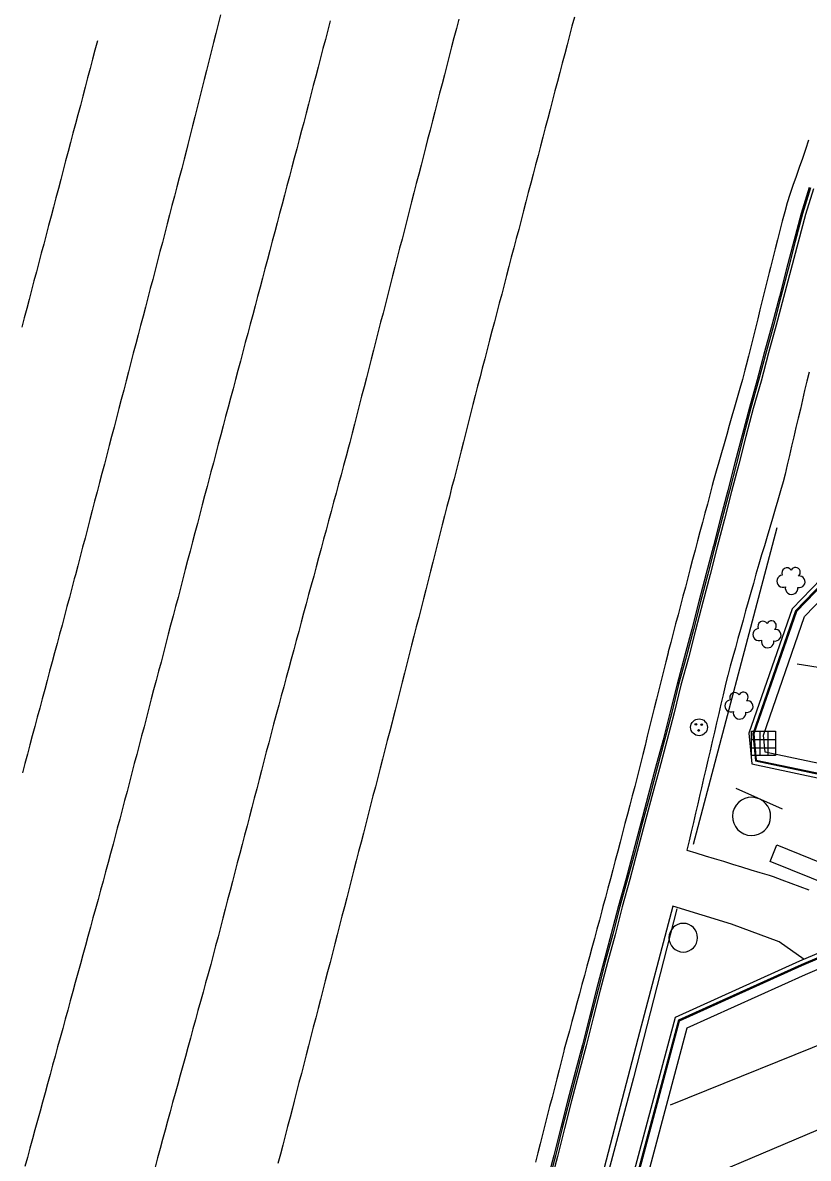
# Model space of a CAD drawing. Extents: x 1901471 to 1963503, y 756461 to 799997.
# Drawn here: x 1929567.1 to 1929649.4, y 772512.1 to 772631 of the extents above; entities that cross this region are included whole.
import ezdxf

# ---------------------------------------------------------------- set-up
doc = ezdxf.new("R2010")
doc.units = 0
for name, color, linetype in [('Default', 7, 'Continuous'), ('RD_EX_Bldg', 7, 'Continuous'), ('RD_EX_Conc', 7, 'Continuous'), ('RD_EX_DR_Inlet', 7, 'Continuous'), ('RD_EX_Fence_Other', 7, 'Continuous'), ('RD_EX_Misc', 7, 'Continuous'), ('RD_EX_Road', 7, 'Continuous'), ('RD_EX_VEG', 7, 'Continuous'), ('RD_HC_Cl', 7, 'Continuous')]:
    doc.layers.add(name, color=color, linetype=linetype)

# ---------------------------------------------------------------- blocks, each defined once
blk = doc.blocks.new('POST')
at = {"layer": 'Default'}
for start, end in [(90, 270), (270, 90)]:
    blk.add_arc((0, 0), 0.127, start, end, dxfattribs=at)
blk = doc.blocks.new('SB2')
at = {"layer": 'RD_EX_VEG'}
for centre, radius, start, end in [((-0.72, 1.55), 1.08, 34.9763, 204.756), ((1.05, 1.7), 0.995, 308.7626, 152.0467), ((-1.56, -0.16), 1.26, 96.4518, 294.734), ((1.84, -0.28), 1.22, 256.5667, 98.1046), ((0.25, -1.6), 1.32, 166.8827, 5.7589)]:
    blk.add_arc(centre, radius, start, end, dxfattribs=at)
blk = doc.blocks.new('MH')
at = {"layer": 'RD_EX_DR_Inlet'}
for centre, radius in [((0, 0), 1.75), ((-0.66, 0.63), 0.175), ((0.56, 0.56), 0.175), ((-0.09, -0.66), 0.175)]:
    blk.add_circle(centre, radius, dxfattribs=at)
blk = doc.blocks.new('SIGN2')
at = {"layer": 'Default'}
blk.add_lwpolyline([(-0.127, 0.1692), (-0.127, -0.1692)], dxfattribs=at)
for start, end in [(0, 180), (180, 0)]:
    blk.add_arc((0, 0), 0.127, start, end, dxfattribs=at)
blk = doc.blocks.new('DI')
at = {"layer": 'RD_EX_DR_Inlet'}
for p, q in [((-0.84, 2.56), (-0.84, -2.44)), ((0.86, 2.56), (0.86, -2.44)), ((-2.54, 0.86), (2.46, 0.86)), ((-2.54, -0.84), (2.46, -0.84))]:
    blk.add_line(p, q, dxfattribs=at)
blk.add_lwpolyline([(-2.54, -2.44), (-2.54, 2.56), (2.46, 2.56), (2.46, -2.44)], close=True, dxfattribs=at)

msp = doc.modelspace()

# ---------------------------------------------------------------- linework, layer by layer
at = {"layer": 'RD_EX_Bldg'}
msp.add_lwpolyline([(1929646.09, 772544.89), (1929659.08, 772539.64), (1929658.38, 772537.91), (1929645.39, 772543.16)], close=True, dxfattribs=at)
at = {"layer": 'RD_EX_Conc'}
for points in [[(1929649.47, 772613.75), (1929648.62, 772611.03), (1929647.86, 772608.13), (1929647.1, 772605.22), (1929646.35, 772602.33), (1929645.61, 772599.43), (1929644.8, 772596.54), (1929644.02, 772593.59), (1929643.21, 772590.7), (1929642.44, 772587.8), (1929641.7, 772584.89), (1929640.95, 772582.02), (1929640.19, 772579.11), (1929639.44, 772576.21), (1929638.69, 772573.3), (1929637.92, 772570.4), (1929637.92, 772570.4), (1929637.18, 772567.5), (1929636.41, 772564.61), (1929635.65, 772561.72), (1929634.92, 772558.82), (1929634.17, 772555.91), (1929633.39, 772553.01), (1929632.62, 772550.09), (1929631.83, 772547.19), (1929631.08, 772544.29), (1929630.31, 772541.39), (1929629.51, 772538.5), (1929628.75, 772535.59), (1929627.96, 772532.69), (1929627.2, 772529.79), (1929626.45, 772526.88), (1929625.72, 772523.97), (1929624.97, 772521.1), (1929624.2, 772518.2), (1929623.46, 772515.29), (1929622.73, 772512.38), (1929621.97, 772509.48)], [(1929649.63, 772613.7), (1929648.78, 772610.99), (1929648.02, 772608.08), (1929647.26, 772605.18), (1929646.51, 772602.29), (1929645.76, 772599.39), (1929644.96, 772596.5), (1929644.18, 772593.54), (1929643.36, 772590.65), (1929642.6, 772587.75), (1929641.87, 772584.84), (1929641.12, 772581.97), (1929640.36, 772579.07), (1929639.61, 772576.16), (1929638.86, 772573.26), (1929638.09, 772570.36), (1929638.09, 772570.36), (1929637.35, 772567.45), (1929636.58, 772564.56), (1929635.78, 772561.69), (1929635.08, 772558.77), (1929634.33, 772555.87), (1929633.56, 772552.97), (1929632.79, 772550.04), (1929632, 772547.15), (1929631.25, 772544.25), (1929630.46, 772541.35), (1929629.66, 772538.46), (1929628.91, 772535.54), (1929628.12, 772532.65), (1929627.36, 772529.75), (1929626.61, 772526.84), (1929625.88, 772523.93), (1929625.13, 772521.06), (1929624.36, 772518.16), (1929623.62, 772515.25), (1929622.89, 772512.34), (1929622.13, 772509.44)], [(1929649.94, 772613.59), (1929649.09, 772610.91), (1929648.33, 772608), (1929647.57, 772605.1), (1929646.77, 772602.23), (1929646.03, 772599.32), (1929645.22, 772596.43), (1929644.43, 772593.47), (1929643.62, 772590.58), (1929642.85, 772587.68), (1929642.1, 772584.77), (1929641.35, 772581.91), (1929640.59, 772579.01), (1929639.85, 772576.1), (1929639.09, 772573.2), (1929638.33, 772570.3), (1929638.33, 772570.3), (1929637.58, 772567.39), (1929636.82, 772564.5), (1929636.02, 772561.63), (1929635.32, 772558.71), (1929634.58, 772555.81), (1929633.8, 772552.91), (1929633.01, 772549.98), (1929632.22, 772547.09), (1929631.46, 772544.19), (1929630.7, 772541.29), (1929629.9, 772538.4), (1929629.14, 772535.48), (1929628.35, 772532.59), (1929627.59, 772529.68), (1929626.84, 772526.78), (1929626.11, 772523.87), (1929625.36, 772521), (1929624.59, 772518.1), (1929623.85, 772515.19), (1929623.12, 772512.28), (1929622.36, 772509.38)], [(1929674.02, 772596.83), (1929647.69, 772569.61), (1929643.16, 772556.59), (1929643.47, 772553.37), (1929652.48, 772551.48)], [(1929674.31, 772596.55), (1929648.04, 772569.39), (1929643.57, 772556.54), (1929643.84, 772553.7), (1929652.61, 772551.86)], [(1929674.38, 772596.48), (1929648.13, 772569.34), (1929643.67, 772556.53), (1929643.93, 772553.78), (1929652.64, 772551.96)], [(1929649.48, 772594.39), (1929649.23, 772593.46), (1929649, 772592.49), (1929648.78, 772591.51), (1929648.55, 772590.54), (1929648.55, 772590.54), (1929648.32, 772589.57), (1929648.09, 772588.59), (1929647.86, 772587.62), (1929647.63, 772586.64), (1929647.41, 772585.67), (1929647.18, 772584.7), (1929646.95, 772583.72), (1929646.76, 772582.93), (1929646.48, 772581.97), (1929646.2, 772581.01), (1929645.91, 772580.05), (1929645.63, 772579.09), (1929645.34, 772578.14), (1929645.06, 772577.18), (1929644.78, 772576.22), (1929644.49, 772575.26), (1929644.21, 772574.3), (1929643.9, 772573.25), (1929643.63, 772572.28), (1929643.36, 772571.32), (1929643.09, 772570.36), (1929642.82, 772569.4), (1929642.55, 772568.43), (1929642.29, 772567.47), (1929642.02, 772566.51), (1929641.75, 772565.54), (1929641.48, 772564.58), (1929641.21, 772563.62), (1929640.94, 772562.65), (1929640.91, 772562.55), (1929640.69, 772561.57), (1929640.46, 772560.6), (1929640.23, 772559.63), (1929640, 772558.65), (1929639.78, 772557.68), (1929639.78, 772557.68), (1929639.55, 772556.7), (1929639.32, 772555.73), (1929639.1, 772554.76), (1929638.87, 772553.78), (1929638.64, 772552.81), (1929638.42, 772551.84), (1929638.19, 772550.86), (1929638.03, 772550.17), (1929637.8, 772549.2), (1929637.57, 772548.23), (1929637.35, 772547.25), (1929637.12, 772546.28), (1929636.89, 772545.31), (1929636.66, 772544.34), (1929637.62, 772544.05), (1929638.58, 772543.76), (1929639.53, 772543.47), (1929640.49, 772543.18), (1929641.45, 772542.88), (1929642.4, 772542.59), (1929643.36, 772542.3), (1929644.32, 772542.01), (1929645.28, 772541.72), (1929645.69, 772541.6), (1929646.62, 772541.24), (1929647.56, 772540.89), (1929648.49, 772540.53), (1929649.43, 772540.18)], [(1929648.96, 772532.91), (1929646.34, 772534.75), (1929641.34, 772536.61), (1929635.21, 772538.49), (1929631.52, 772524.58), (1929626.77, 772506.4), (1929621.73, 772488.33), (1929617.44, 772472.17), (1929613.89, 772459.29), (1929609.99, 772445.99), (1929606.46, 772431.19), (1929606.01, 772429.64), (1929605.91, 772428.93)], [(1929653.83, 772534.99), (1929648.47, 772532.71), (1929635.44, 772526.81), (1929630.76, 772509.33)], [(1929654.04, 772534.64), (1929648.63, 772532.34), (1929635.78, 772526.53), (1929631.15, 772509.22)], [(1929654.09, 772534.55), (1929648.67, 772532.25), (1929635.86, 772526.45), (1929631.25, 772509.2)]]:
    msp.add_lwpolyline(points, dxfattribs=at)
at = {"layer": 'RD_EX_Fence_Other'}
for points in [[(1929646.08, 772578.09), (1929637.31, 772544.93)], [(1929635.6, 772538.2), (1929631.06, 772520.52), (1929624.64, 772496.46), (1929618.2, 772473.25)]]:
    msp.add_lwpolyline(points, dxfattribs=at)
at = {"layer": 'RD_EX_Road'}
for points in [[(1929587.82, 772631.81), (1929587.58, 772630.84), (1929587.33, 772629.88), (1929587.09, 772628.91), (1929586.85, 772627.94), (1929586.6, 772626.97), (1929586.36, 772626), (1929586.11, 772625.03), (1929585.87, 772624.06), (1929585.63, 772623.09), (1929585.38, 772622.12), (1929585.14, 772621.15), (1929584.9, 772620.18), (1929584.65, 772619.21), (1929584.41, 772618.24), (1929584.26, 772617.66), (1929584.01, 772616.7), (1929583.76, 772615.73), (1929583.5, 772614.76), (1929583.25, 772613.79), (1929583, 772612.83), (1929582.74, 772611.86), (1929582.49, 772610.89), (1929582.24, 772609.92), (1929581.99, 772608.96), (1929581.73, 772607.99), (1929581.48, 772607.02), (1929581.23, 772606.05), (1929580.97, 772605.09), (1929580.72, 772604.12), (1929580.47, 772603.15), (1929580.21, 772602.18), (1929579.96, 772601.22), (1929579.71, 772600.25), (1929579.45, 772599.28), (1929579.2, 772598.31), (1929578.95, 772597.35), (1929578.69, 772596.38), (1929578.44, 772595.41), (1929578.19, 772594.45), (1929577.94, 772593.48), (1929577.68, 772592.51), (1929577.43, 772591.54), (1929577.18, 772590.58), (1929576.92, 772589.61), (1929576.67, 772588.64), (1929576.42, 772587.67), (1929576.16, 772586.71), (1929575.91, 772585.74), (1929575.66, 772584.77), (1929575.4, 772583.8), (1929575.15, 772582.84), (1929574.9, 772581.87), (1929574.64, 772580.9), (1929574.39, 772579.93), (1929574.14, 772578.97), (1929573.89, 772578), (1929573.63, 772577.03), (1929573.38, 772576.06), (1929573.13, 772575.1), (1929572.87, 772574.13), (1929572.62, 772573.16), (1929572.51, 772572.75), (1929572.25, 772571.78), (1929571.99, 772570.81), (1929571.73, 772569.85), (1929571.48, 772568.88), (1929571.22, 772567.92), (1929570.96, 772566.95), (1929570.7, 772565.99), (1929570.44, 772565.02), (1929570.18, 772564.05), (1929569.92, 772563.09), (1929569.66, 772562.12), (1929569.41, 772561.16), (1929569.15, 772560.19), (1929568.89, 772559.22), (1929568.63, 772558.26), (1929568.37, 772557.29), (1929568.11, 772556.33), (1929567.85, 772555.36), (1929567.59, 772554.39), (1929567.33, 772553.43), (1929567.08, 772552.46)], [(1929612.77, 772631.36), (1929612.52, 772630.39), (1929612.27, 772629.42), (1929612.02, 772628.45), (1929611.77, 772627.48), (1929611.52, 772626.52), (1929611.27, 772625.55), (1929611.02, 772624.58), (1929610.77, 772623.61), (1929610.52, 772622.64), (1929610.27, 772621.67), (1929610.02, 772620.71), (1929609.77, 772619.74), (1929609.51, 772618.77), (1929609.32, 772618.03), (1929609.07, 772617.06), (1929608.82, 772616.09), (1929608.58, 772615.12), (1929608.33, 772614.15), (1929608.08, 772613.18), (1929607.83, 772612.22), (1929607.58, 772611.25), (1929607.33, 772610.28), (1929607.08, 772609.31), (1929606.83, 772608.34), (1929606.58, 772607.37), (1929606.33, 772606.41), (1929606.09, 772605.44), (1929605.84, 772604.47), (1929605.59, 772603.5), (1929605.34, 772602.53), (1929605.09, 772601.56), (1929604.84, 772600.59), (1929604.59, 772599.63), (1929604.34, 772598.66), (1929604.09, 772597.69), (1929603.84, 772596.72), (1929603.6, 772595.75), (1929603.35, 772594.78), (1929603.1, 772593.81), (1929602.85, 772592.85), (1929602.6, 772591.88), (1929602.35, 772590.91), (1929602.1, 772589.94), (1929601.85, 772588.97), (1929601.6, 772588), (1929601.35, 772587.04), (1929601.23, 772586.56), (1929600.97, 772585.59), (1929600.71, 772584.63), (1929600.45, 772583.66), (1929600.19, 772582.7), (1929599.93, 772581.73), (1929599.66, 772580.77), (1929599.4, 772579.8), (1929599.14, 772578.83), (1929598.88, 772577.87), (1929598.62, 772576.9), (1929598.36, 772575.94), (1929598.1, 772574.97), (1929597.84, 772574.01), (1929597.58, 772573.04), (1929597.31, 772572.08), (1929597.05, 772571.11), (1929596.79, 772570.15), (1929596.53, 772569.18), (1929596.27, 772568.22), (1929596.01, 772567.25), (1929595.75, 772566.29), (1929595.49, 772565.32), (1929595.23, 772564.36), (1929594.96, 772563.39), (1929594.7, 772562.42), (1929594.44, 772561.46), (1929594.18, 772560.49), (1929593.92, 772559.53), (1929593.66, 772558.56), (1929593.38, 772557.53), (1929593.13, 772556.56), (1929592.87, 772555.6), (1929592.62, 772554.63), (1929592.37, 772553.66), (1929592.11, 772552.69), (1929591.86, 772551.73), (1929591.61, 772550.76), (1929591.36, 772549.79), (1929591.1, 772548.82), (1929590.85, 772547.86), (1929590.6, 772546.89), (1929590.34, 772545.92), (1929590.09, 772544.95), (1929589.84, 772543.99), (1929589.58, 772543.02), (1929589.33, 772542.05), (1929589.08, 772541.08), (1929588.83, 772540.12), (1929588.57, 772539.15), (1929588.32, 772538.18), (1929588.07, 772537.21), (1929587.81, 772536.25), (1929587.56, 772535.28), (1929587.31, 772534.31), (1929587.05, 772533.34), (1929586.79, 772532.37), (1929586.52, 772531.41), (1929586.26, 772530.44), (1929585.99, 772529.48), (1929585.73, 772528.51), (1929585.46, 772527.55), (1929585.2, 772526.59), (1929584.93, 772525.62), (1929584.67, 772524.66), (1929584.4, 772523.69), (1929584.14, 772522.73), (1929583.87, 772521.76), (1929583.61, 772520.8), (1929583.34, 772519.84), (1929583.08, 772518.87), (1929582.81, 772517.91), (1929582.55, 772516.94), (1929582.28, 772515.98), (1929582.02, 772515.01), (1929581.75, 772514.05), (1929581.49, 772513.09), (1929581.22, 772512.12), (1929580.96, 772511.16)], [(1929624.88, 772631.59), (1929624.63, 772630.62), (1929624.37, 772629.66), (1929624.12, 772628.69), (1929623.87, 772627.72), (1929623.61, 772626.75), (1929623.36, 772625.79), (1929623.1, 772624.82), (1929622.85, 772623.85), (1929622.6, 772622.89), (1929622.34, 772621.92), (1929622.09, 772620.95), (1929621.84, 772619.98), (1929621.58, 772619.02), (1929621.33, 772618.05), (1929621.08, 772617.08), (1929620.82, 772616.11), (1929620.57, 772615.15), (1929620.31, 772614.18), (1929620.06, 772613.21), (1929619.81, 772612.25), (1929619.55, 772611.28), (1929619.3, 772610.31), (1929619.05, 772609.34), (1929618.79, 772608.38), (1929618.54, 772607.41), (1929618.28, 772606.44), (1929618.03, 772605.47), (1929617.78, 772604.51), (1929617.52, 772603.54), (1929617.27, 772602.57), (1929617.02, 772601.61), (1929616.76, 772600.64), (1929616.51, 772599.67), (1929616.25, 772598.7), (1929616, 772597.74), (1929615.75, 772596.77), (1929615.49, 772595.8), (1929615.24, 772594.83), (1929615, 772593.9), (1929614.75, 772592.93), (1929614.5, 772591.97), (1929614.26, 772591), (1929614.01, 772590.03), (1929613.76, 772589.06), (1929613.51, 772588.09), (1929613.27, 772587.12), (1929613.02, 772586.15), (1929612.77, 772585.18), (1929612.53, 772584.21), (1929612.28, 772583.24), (1929612.03, 772582.28), (1929611.79, 772581.31), (1929611.54, 772580.34), (1929611.29, 772579.37), (1929611.04, 772578.4), (1929610.8, 772577.43), (1929610.55, 772576.46), (1929610.3, 772575.49), (1929610.06, 772574.52), (1929609.81, 772573.55), (1929609.56, 772572.58), (1929609.32, 772571.62), (1929609.07, 772570.65), (1929608.82, 772569.68), (1929608.58, 772568.71), (1929608.33, 772567.74), (1929608.08, 772566.77), (1929607.83, 772565.8), (1929607.59, 772564.83), (1929607.34, 772563.86), (1929607.09, 772562.89), (1929606.85, 772561.93), (1929606.6, 772560.96), (1929606.35, 772559.99), (1929606.11, 772559.02), (1929605.86, 772558.05), (1929605.79, 772557.76), (1929605.54, 772556.79), (1929605.29, 772555.83), (1929605.04, 772554.86), (1929604.79, 772553.89), (1929604.54, 772552.92), (1929604.29, 772551.95), (1929604.04, 772550.99), (1929603.79, 772550.02), (1929603.54, 772549.05), (1929603.29, 772548.08), (1929603.04, 772547.11), (1929602.79, 772546.14), (1929602.54, 772545.18), (1929602.29, 772544.21), (1929602.04, 772543.24), (1929601.79, 772542.27), (1929601.54, 772541.3), (1929601.29, 772540.33), (1929601.04, 772539.37), (1929600.79, 772538.4), (1929600.54, 772537.43), (1929600.29, 772536.46), (1929600.04, 772535.49), (1929599.79, 772534.52), (1929599.54, 772533.56), (1929599.29, 772532.59), (1929599.04, 772531.62), (1929598.79, 772530.65), (1929598.54, 772529.68), (1929598.29, 772528.72), (1929598.04, 772527.75), (1929597.79, 772526.78), (1929597.54, 772525.81), (1929597.29, 772524.84), (1929597.04, 772523.87), (1929596.79, 772522.91), (1929596.54, 772521.94), (1929596.29, 772520.97), (1929596.04, 772520), (1929595.79, 772519.03), (1929595.54, 772518.06), (1929595.35, 772517.34), (1929595.1, 772516.37), (1929594.85, 772515.4), (1929594.6, 772514.43), (1929594.34, 772513.47), (1929594.09, 772512.5), (1929593.84, 772511.53)], [(1929599.3, 772631.19), (1929599.05, 772630.22), (1929598.8, 772629.25), (1929598.55, 772628.28), (1929598.3, 772627.32), (1929598.05, 772626.35), (1929597.8, 772625.38), (1929597.54, 772624.41), (1929597.29, 772623.44), (1929597.04, 772622.48), (1929596.79, 772621.51), (1929596.54, 772620.54), (1929596.32, 772619.72), (1929596.07, 772618.75), (1929595.81, 772617.78), (1929595.55, 772616.82), (1929595.3, 772615.85), (1929595.04, 772614.89), (1929594.78, 772613.92), (1929594.53, 772612.95), (1929594.27, 772611.99), (1929594.01, 772611.02), (1929593.76, 772610.05), (1929593.5, 772609.09), (1929593.24, 772608.12), (1929592.99, 772607.15), (1929592.73, 772606.19), (1929592.47, 772605.22), (1929592.22, 772604.25), (1929591.96, 772603.29), (1929591.7, 772602.32), (1929591.44, 772601.35), (1929591.19, 772600.39), (1929590.93, 772599.42), (1929590.67, 772598.46), (1929590.42, 772597.49), (1929590.16, 772596.52), (1929589.9, 772595.56), (1929589.65, 772594.59), (1929589.39, 772593.62), (1929589.13, 772592.66), (1929588.88, 772591.69), (1929588.62, 772590.72), (1929588.36, 772589.76), (1929588.11, 772588.79), (1929587.85, 772587.82), (1929587.59, 772586.86), (1929587.34, 772585.89), (1929587.08, 772584.92), (1929586.82, 772583.96), (1929586.57, 772582.99), (1929586.41, 772582.42), (1929586.16, 772581.45), (1929585.91, 772580.49), (1929585.65, 772579.52), (1929585.4, 772578.55), (1929585.14, 772577.59), (1929584.89, 772576.62), (1929584.64, 772575.65), (1929584.38, 772574.68), (1929584.13, 772573.72), (1929583.87, 772572.75), (1929583.62, 772571.78), (1929583.37, 772570.82), (1929583.11, 772569.85), (1929582.86, 772568.88), (1929582.6, 772567.91), (1929582.35, 772566.95), (1929582.09, 772565.98), (1929581.84, 772565.01), (1929581.59, 772564.04), (1929581.33, 772563.08), (1929581.08, 772562.11), (1929580.82, 772561.14), (1929580.57, 772560.18), (1929580.32, 772559.21), (1929580.06, 772558.24), (1929579.81, 772557.27), (1929579.55, 772556.31), (1929579.3, 772555.34), (1929579.05, 772554.37), (1929578.79, 772553.41), (1929578.54, 772552.44), (1929578.28, 772551.47), (1929578.03, 772550.5), (1929577.78, 772549.54), (1929577.52, 772548.57), (1929577.27, 772547.6), (1929577.01, 772546.64), (1929576.76, 772545.67), (1929576.57, 772544.97), (1929576.31, 772544), (1929576.05, 772543.04), (1929575.78, 772542.07), (1929575.52, 772541.11), (1929575.25, 772540.14), (1929574.99, 772539.18), (1929574.73, 772538.21), (1929574.46, 772537.25), (1929574.2, 772536.29), (1929573.93, 772535.32), (1929573.67, 772534.36), (1929573.41, 772533.39), (1929573.14, 772532.43), (1929572.88, 772531.46), (1929572.61, 772530.5), (1929572.35, 772529.53), (1929572.09, 772528.57), (1929571.82, 772527.6), (1929571.56, 772526.64), (1929571.29, 772525.68), (1929571.03, 772524.71), (1929570.76, 772523.75), (1929570.5, 772522.78), (1929570.24, 772521.82), (1929569.97, 772520.85), (1929569.71, 772519.89), (1929569.44, 772518.92), (1929569.18, 772517.96), (1929568.92, 772517), (1929568.65, 772516.03), (1929568.39, 772515.07), (1929568.12, 772514.1), (1929567.86, 772513.14), (1929567.6, 772512.17), (1929567.33, 772511.21)], [(1929574.93, 772629.09), (1929574.67, 772628.12), (1929574.41, 772627.16), (1929574.16, 772626.19), (1929573.9, 772625.22), (1929573.65, 772624.26), (1929573.39, 772623.29), (1929573.14, 772622.32), (1929572.88, 772621.36), (1929572.63, 772620.39), (1929572.37, 772619.42), (1929572.12, 772618.46), (1929571.86, 772617.49), (1929571.6, 772616.52), (1929571.35, 772615.56), (1929571.09, 772614.59), (1929570.84, 772613.62), (1929570.58, 772612.66), (1929570.33, 772611.69), (1929570.07, 772610.72), (1929569.82, 772609.76), (1929569.56, 772608.79), (1929569.3, 772607.82), (1929569.05, 772606.85), (1929568.79, 772605.89), (1929568.54, 772604.92), (1929568.28, 772603.95), (1929568.03, 772602.99), (1929567.77, 772602.02), (1929567.52, 772601.05), (1929567.26, 772600.09), (1929567.01, 772599.12)], [(1929649.42, 772618.68), (1929649.1, 772617.73), (1929648.77, 772616.79), (1929648.44, 772615.84), (1929648.11, 772614.9), (1929647.78, 772613.95), (1929647.46, 772613.01), (1929647.16, 772612.14), (1929646.91, 772611.18), (1929646.66, 772610.21), (1929646.41, 772609.24), (1929646.16, 772608.27), (1929645.91, 772607.3), (1929645.67, 772606.33), (1929645.42, 772605.36), (1929645.28, 772604.83), (1929645.04, 772603.86), (1929644.8, 772602.88), (1929644.56, 772601.91), (1929644.32, 772600.94), (1929644.08, 772599.97), (1929643.84, 772599), (1929643.6, 772598.03), (1929643.36, 772597.06), (1929643.12, 772596.09), (1929642.88, 772595.12), (1929642.75, 772594.6), (1929642.48, 772593.64), (1929642.2, 772592.68), (1929641.93, 772591.72), (1929641.66, 772590.75), (1929641.38, 772589.79), (1929641.11, 772588.83), (1929640.84, 772587.87), (1929640.56, 772586.91), (1929640.29, 772585.94), (1929640.02, 772584.98), (1929639.75, 772584.02), (1929639.47, 772583.06), (1929639.32, 772582.53), (1929639.07, 772581.56), (1929638.81, 772580.59), (1929638.55, 772579.63), (1929638.3, 772578.66), (1929638.04, 772577.69), (1929637.79, 772576.73), (1929637.53, 772575.76), (1929637.27, 772574.79), (1929637.02, 772573.83), (1929636.76, 772572.86), (1929636.51, 772571.89), (1929636.25, 772570.93), (1929635.99, 772569.96), (1929635.74, 772568.99), (1929635.48, 772568.03), (1929635.23, 772567.06), (1929634.97, 772566.09), (1929634.71, 772565.13), (1929634.69, 772565.02), (1929634.45, 772564.05), (1929634.21, 772563.08), (1929633.96, 772562.11), (1929633.72, 772561.14), (1929633.48, 772560.17), (1929633.24, 772559.2), (1929633, 772558.23), (1929632.76, 772557.26), (1929632.52, 772556.29), (1929632.28, 772555.32), (1929632.04, 772554.35), (1929631.8, 772553.38), (1929631.56, 772552.41), (1929631.31, 772551.43), (1929631.21, 772551.01), (1929630.95, 772550.04), (1929630.7, 772549.07), (1929630.44, 772548.11), (1929630.18, 772547.14), (1929629.93, 772546.17), (1929629.67, 772545.2), (1929629.42, 772544.24), (1929629.16, 772543.27), (1929628.91, 772542.3), (1929628.65, 772541.34), (1929628.4, 772540.37), (1929628.14, 772539.4), (1929627.88, 772538.44), (1929627.76, 772537.99), (1929627.5, 772537.02), (1929627.24, 772536.06), (1929626.98, 772535.09), (1929626.72, 772534.13), (1929626.45, 772533.16), (1929626.19, 772532.2), (1929625.93, 772531.23), (1929625.67, 772530.27), (1929625.41, 772529.3), (1929625.14, 772528.34), (1929624.88, 772527.37), (1929624.62, 772526.41), (1929624.36, 772525.44), (1929624.1, 772524.48), (1929623.83, 772523.51), (1929623.78, 772523.3), (1929623.53, 772522.33), (1929623.28, 772521.36), (1929623.03, 772520.39), (1929622.79, 772519.42), (1929622.54, 772518.46), (1929622.29, 772517.49), (1929622.04, 772516.52), (1929621.8, 772515.55), (1929621.55, 772514.58), (1929621.3, 772513.61), (1929621.05, 772512.64), (1929620.81, 772511.67)], [(1929652.97, 772552.91), (1929644.86, 772554.61), (1929644.69, 772556.4), (1929649, 772568.8), (1929675.1, 772595.79)], [(1929664.74, 772561.22), (1929648.23, 772563.83)], [(1929632.21, 772508.94), (1929636.7, 772525.74), (1929649.08, 772531.33), (1929654.61, 772533.69)], [(1929653.6, 772525.18), (1929634.9, 772517.64)], [(1929651.32, 772515.46), (1929632.21, 772507.35)]]:
    msp.add_lwpolyline(points, dxfattribs=at)
at = {"layer": 'RD_HC_Cl'}
for centre, radius, start, end in [((1933934.02, 762479.74), 11482.38, 112.01316, 122.84589), ((1933920.67, 762509.14), 11420.5, 112.014247, 122.846378), ((1933910.03, 762523.4), 11373.86, 112.013249, 123.541888)]:
    msp.add_arc(centre, radius, start, end, dxfattribs=at)

# ---------------------------------------------------------------- block references
at = {"layer": 'RD_EX_Bldg', "xscale": 15.748031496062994, "yscale": 15.748031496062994, "rotation": -114.00557800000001}
msp.add_blockref('SIGN2', (1929643.44, 772547.88), dxfattribs=at)
at = {"layer": 'RD_EX_DR_Inlet', "xscale": 0.5039370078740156, "yscale": 0.5039370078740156}
for name, p in [('MH', (1929637.94, 772557.21)), ('DI', (1929644.72, 772555.5))]:
    msp.add_blockref(name, p, dxfattribs=at)
at = {"layer": 'RD_EX_Misc', "xscale": 11.811023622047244, "yscale": 11.811023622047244}
msp.add_blockref('POST', (1929636.29, 772535.18), dxfattribs=at)
at = {"layer": 'RD_EX_VEG', "xscale": 0.5019685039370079, "yscale": 0.5019685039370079}
for p in [(1929647.51, 772572.59), (1929645, 772567), (1929642.06, 772559.53)]:
    msp.add_blockref('SB2', p, dxfattribs=at)

doc.saveas('drawing.dxf')
